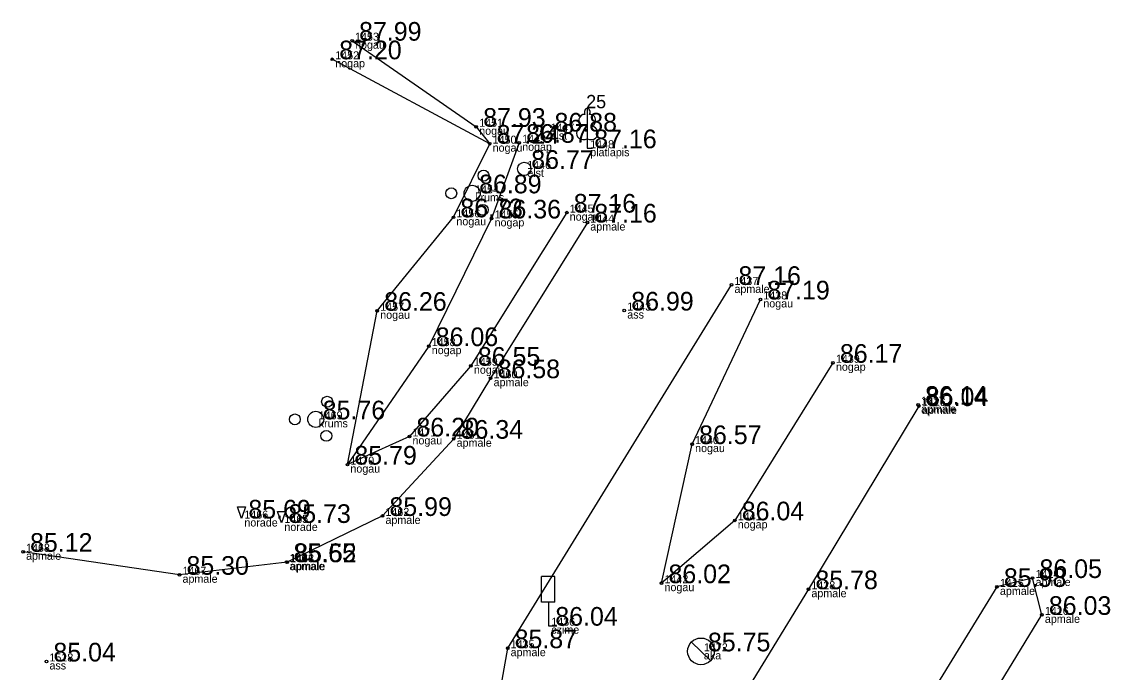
# Model space of a CAD drawing. Extents: x 614911 to 615803, y 262110 to 264311.
# Drawn here: x 615482.52 to 615523.34, y 263520.72 to 263545.13 of the extents above; entities that cross this region are included whole.
import ezdxf

# ---------------------------------------------------------------- set-up
doc = ezdxf.new("R2010")
doc.units = 0
for name, color, linetype in [('Level 1', 7, 'Continuous'), ('Level 12', 7, 'Continuous'), ('Level 16', 7, 'Continuous'), ('Level 18', 7, 'Continuous'), ('Level 31', 7, 'Continuous'), ('Level 37', 7, 'Continuous'), ('Level 53', 7, 'Continuous'), ('Level 54', 7, 'Continuous'), ('Level 57', 7, 'Continuous'), ('Level 58', 7, 'Continuous')]:
    doc.layers.add(name, color=color, linetype=linetype)

msp = doc.modelspace()

# ---------------------------------------------------------------- linework, layer by layer
at = {"layer": 'Level 1'}
for p, q in [((615503.728, 263540.727), (615503.728, 263540.38)), ((615503.728, 263540.38), (615503.928, 263540.38))]:
    msp.add_line(p, q, dxfattribs=at)
for points in [[(615503.728, 263541.88), (615503.728, 263540.727)], [(615503.818, 263541.648), (615503.817, 263541.649)]]:
    msp.add_lwpolyline(points, dxfattribs=at)
for centre, radius in [((615499.839, 263539.348), 0.207), ((615498.628, 263538.688), 0.204), ((615499.412, 263538.688), 0.301), ((615499.807, 263538.068), 0.205), ((615493.974, 263530.866), 0.207), ((615492.763, 263530.206), 0.204), ((615493.547, 263530.206), 0.301), ((615493.942, 263529.586), 0.205)]:
    msp.add_circle(centre, radius, dxfattribs=at)
for centre, major_axis, ratio, start_param, end_param in [((615503.6, 263541.435), (-0.039, -0.212), 0.861323, 3.141593, 6.283185), ((615503.728, 263541.73), (0, -0.15), 0.707107, 3.14537, 5.287485), ((615503.728, 263541.73), (0, -0.15), 0.707107, 0.995701, 3.137816), ((615503.856, 263541.435), (0.039, -0.212), 0.861323, 0, 3.141593), ((615503.638, 263540.973), (0.307, 0.095), 0.814445, 1.570796, 4.752015), ((615503.818, 263540.973), (-0.307, 0.095), 0.814445, 1.531171, 4.712389)]:
    msp.add_ellipse(centre, major_axis=major_axis, ratio=ratio, start_param=start_param, end_param=end_param, dxfattribs=at)
at = {"layer": 'Level 12'}
msp.add_line((615507.633, 263521.848), (615508.351, 263521.152), dxfattribs=at)
msp.add_circle((615507.992, 263521.5), 0.5, dxfattribs=at)
at = {"layer": 'Level 16'}
for p, q in [((615502.514, 263524.31), (615502.014, 263524.31)), ((615502.014, 263523.341), (615502.014, 263524.31)), ((615502.514, 263523.341), (615502.514, 263524.31)), ((615502.514, 263523.341), (615502.014, 263523.341)), ((615502.268, 263523.341), (615502.268, 263522.463)), ((615502.268, 263522.463), (615502.583, 263522.463))]:
    msp.add_line(p, q, dxfattribs=at)
at = {"layer": 'Level 18'}
for centre in [(615502.239, 263541.005), (615501.366, 263539.605)]:
    msp.add_circle(centre, 0.25, dxfattribs=at)
at = {"layer": 'Level 31'}
msp.add_line((615500.069, 263540.551), (615494.166, 263543.718), dxfattribs=at)
for points in [[(615494.91, 263544.416), (615499.565, 263541.185), (615500.069, 263540.551)], [(615501.176, 263540.585), (615500.141, 263537.745), (615497.785, 263532.954), (615494.734, 263528.507)], [(615494.734, 263528.507), (615495.853, 263534.28), (615498.709, 263537.787), (615500.069, 263540.551)], [(615502.959, 263537.964), (615499.365, 263532.218), (615497.062, 263529.565), (615494.734, 263528.507)], [(615506.513, 263524.058), (615507.66, 263529.277), (615510.219, 263534.706)], [(615512.941, 263532.329), (615509.26, 263526.416), (615506.513, 263524.058)]]:
    msp.add_lwpolyline(points, dxfattribs=at)
at = {"layer": 'Level 37'}
for points in [[(615503.731, 263537.592), (615500.105, 263531.75), (615498.718, 263529.479), (615496.049, 263526.581), (615492.478, 263524.844), (615488.438, 263524.374), (615482.572, 263525.236)], [(615516.164, 263530.705), (615512.022, 263523.832), (615509.525, 263519.743), (615507.452, 263517.568), (615504.583, 263516.506), (615501.696, 263517.527), (615500.36, 263519.43), (615500.743, 263521.618), (615509.136, 263535.25)]]:
    msp.add_lwpolyline(points, dxfattribs=at)
msp.add_lwpolyline([(615520.426, 263524.252), (615519.091, 263523.917), (615516.626, 263519.905), (615514.443, 263516.347), (615514.212, 263514.825), (615515.158, 263513.59), (615516.606, 263513.361), (615518.67, 263513.913), (615519.271, 263514.382), (615519.393, 263515.104), (615518.45, 263519.058), (615520.777, 263522.869)], close=True, dxfattribs=at)
at = {"layer": 'Level 57'}
for centre in [(615494.91, 263544.416), (615494.166, 263543.718), (615499.565, 263541.185), (615500.069, 263540.551), (615501.176, 263540.585), (615502.959, 263537.964), (615498.709, 263537.787), (615500.141, 263537.745), (615503.731, 263537.592), (615509.136, 263535.25), (615510.219, 263534.706), (615495.853, 263534.28), (615505.117, 263534.289), (615497.785, 263532.954), (615499.365, 263532.218), (615512.941, 263532.329), (615500.105, 263531.75), (615516.134, 263530.752), (615516.164, 263530.705), (615497.062, 263529.565), (615498.718, 263529.479), (615507.66, 263529.277), (615494.734, 263528.507), (615496.049, 263526.581), (615509.26, 263526.416), (615482.572, 263525.236), (615492.451, 263524.852), (615492.478, 263524.844), (615488.438, 263524.374), (615506.513, 263524.058), (615520.426, 263524.252), (615512.022, 263523.832), (615519.091, 263523.917), (615520.777, 263522.869), (615500.743, 263521.618), (615483.449, 263521.12)]:
    msp.add_circle(centre, 0.05, dxfattribs=at)
at = {"layer": 'Level 58'}
for points in [[(615490.609, 263526.917), (615490.909, 263526.917), (615490.759, 263526.484)], [(615492.109, 263526.752), (615492.409, 263526.752), (615492.259, 263526.319)]]:
    msp.add_lwpolyline(points, close=True, dxfattribs=at)
for centre in [(615494.91, 263544.416), (615494.166, 263543.718), (615499.565, 263541.185), (615500.069, 263540.551), (615501.176, 263540.585), (615502.959, 263537.964), (615498.709, 263537.787), (615500.141, 263537.745), (615503.731, 263537.592), (615509.136, 263535.25), (615510.219, 263534.706), (615495.853, 263534.28), (615505.117, 263534.289), (615497.785, 263532.954), (615499.365, 263532.218), (615512.941, 263532.329), (615500.105, 263531.75), (615516.134, 263530.752), (615516.164, 263530.705), (615497.062, 263529.565), (615498.718, 263529.479), (615507.66, 263529.277), (615494.734, 263528.507), (615496.049, 263526.581), (615509.26, 263526.416), (615482.572, 263525.236), (615492.451, 263524.852), (615492.478, 263524.844), (615488.438, 263524.374), (615506.513, 263524.058), (615520.426, 263524.252), (615512.022, 263523.832), (615519.091, 263523.917), (615520.777, 263522.869), (615500.743, 263521.618), (615483.449, 263521.12)]:
    msp.add_circle(centre, 0.05, dxfattribs=at)

# ---------------------------------------------------------------- texts
at = {"layer": 'Level 1'}
msp.add_text(' 25', height=0.5, dxfattribs=at).set_placement((615503.503, 263541.88))
at = {"layer": 'Level 53'}
for s, p in [(' nogau', (615494.91, 263544.116)), (' nogap', (615494.166, 263543.418)), (' nogau', (615499.565, 263540.885)), (' elst', (615502.239, 263540.705)), (' nogau', (615500.069, 263540.251)), (' nogap', (615501.176, 263540.285)), (' platlapis', (615503.728, 263540.08)), (' elst', (615501.366, 263539.305)), (' krums', (615499.412, 263538.388)), (' nogau', (615502.959, 263537.664)), (' nogau', (615498.709, 263537.487)), (' nogap', (615500.141, 263537.445)), (' apmale', (615503.731, 263537.292)), (' apmale', (615509.136, 263534.95)), (' nogau', (615510.219, 263534.406)), (' nogau', (615495.853, 263533.98)), (' ass', (615505.117, 263533.989)), (' nogap', (615497.785, 263532.654)), (' nogau', (615499.365, 263531.918)), (' nogap', (615512.941, 263532.029)), (' apmale', (615500.105, 263531.45)), (' apmale', (615516.134, 263530.452)), (' apmale', (615516.164, 263530.405)), (' krums', (615493.547, 263529.906)), (' nogau', (615497.062, 263529.265)), (' apmale', (615498.718, 263529.179)), (' nogau', (615507.66, 263528.977)), (' nogau', (615494.734, 263528.207)), (' norade', (615490.759, 263526.184)), (' apmale', (615496.049, 263526.281)), (' norade', (615492.259, 263526.019)), (' nogap', (615509.26, 263526.116)), (' apmale', (615482.572, 263524.936)), (' apmale', (615492.451, 263524.552)), (' apmale', (615492.478, 263524.544)), (' apmale', (615488.438, 263524.074)), (' nogau', (615506.513, 263523.758)), (' apmale', (615520.426, 263523.952)), (' apmale', (615512.022, 263523.532)), (' apmale', (615519.091, 263523.617)), (' apmale', (615520.777, 263522.569)), (' czime', (615502.268, 263522.163)), (' apmale', (615500.743, 263521.318)), (' aka', (615507.992, 263521.2)), (' ass', (615483.449, 263520.82))]:
    msp.add_text(s, height=0.3, dxfattribs=at).set_placement(p)
at = {"layer": 'Level 54'}
for s, p in [(' 1453', (615494.91, 263544.416)), (' 1452', (615494.166, 263543.718)), (' 1451', (615499.565, 263541.185)), (' 1447', (615502.239, 263541.005)), (' 1450', (615500.069, 263540.551)), (' 1449', (615501.176, 263540.585)), (' 1448', (615503.728, 263540.38)), (' 1446', (615501.366, 263539.605)), (' 1454', (615499.412, 263538.688)), (' 1456', (615498.709, 263537.787)), (' 1455', (615500.141, 263537.745)), (' 1445', (615502.959, 263537.964)), (' 1444', (615503.731, 263537.592)), (' 1437', (615509.136, 263535.25)), (' 1438', (615510.219, 263534.706)), (' 1443', (615505.117, 263534.289)), (' 1457', (615495.853, 263534.28)), (' 1458', (615497.785, 263532.954)), (' 1439', (615512.941, 263532.329)), (' 1459', (615499.365, 263532.218)), (' 1460', (615500.105, 263531.75)), (' 1427', (615516.134, 263530.752)), (' 1426', (615516.164, 263530.705)), (' 1469', (615493.547, 263530.206)), (' 1471', (615497.062, 263529.565)), (' 1461', (615498.718, 263529.479)), (' 1440', (615507.66, 263529.277)), (' 1470', (615494.734, 263528.507)), (' 1462', (615496.049, 263526.581)), (' 1466', (615490.759, 263526.484)), (' 1465', (615492.259, 263526.319)), (' 1441', (615509.26, 263526.416)), (' 1468', (615482.572, 263525.236)), (' 1464', (615492.451, 263524.852)), (' 1463', (615492.478, 263524.844)), (' 1467', (615488.438, 263524.374)), (' 1414', (615520.426, 263524.252)), (' 1442', (615506.513, 263524.058)), (' 1428', (615512.022, 263523.832)), (' 1415', (615519.091, 263523.917)), (' 1416', (615520.777, 263522.869)), (' 1436', (615502.268, 263522.463)), (' 1435', (615500.743, 263521.618)), (' 1472', (615507.992, 263521.5)), (' 1518', (615483.449, 263521.12))]:
    msp.add_text(s, height=0.3, dxfattribs=at).set_placement(p)
at = {"layer": 'Level 58'}
for s, p in [(' 87.99', (615494.91, 263544.416)), (' 87.20', (615494.166, 263543.718)), (' 87.93', (615499.565, 263541.185)), (' 86.88', (615502.239, 263541.005)), (' 87.24', (615500.069, 263540.551)), (' 86.87', (615501.176, 263540.585)), (' 87.16', (615503.728, 263540.38)), (' 86.77', (615501.366, 263539.605)), (' 86.89', (615499.412, 263538.688)), (' 87.16', (615502.959, 263537.964)), (' 86.73', (615498.709, 263537.787)), (' 86.36', (615500.141, 263537.745)), (' 87.16', (615503.731, 263537.592)), (' 87.16', (615509.136, 263535.25)), (' 87.19', (615510.219, 263534.706)), (' 86.26', (615495.853, 263534.28)), (' 86.99', (615505.117, 263534.289)), (' 86.06', (615497.785, 263532.954)), (' 86.17', (615512.941, 263532.329)), (' 86.55', (615499.365, 263532.218)), (' 86.58', (615500.105, 263531.75)), (' 86.14', (615516.134, 263530.752)), (' 86.04', (615516.164, 263530.705)), (' 85.76', (615493.547, 263530.206)), (' 86.20', (615497.062, 263529.565)), (' 86.34', (615498.718, 263529.479)), (' 86.57', (615507.66, 263529.277)), (' 85.79', (615494.734, 263528.507)), (' 85.99', (615496.049, 263526.581)), (' 85.69', (615490.759, 263526.484)), (' 85.73', (615492.259, 263526.319)), (' 86.04', (615509.26, 263526.416)), (' 85.12', (615482.572, 263525.236)), (' 85.65', (615492.451, 263524.852)), (' 85.52', (615492.478, 263524.844)), (' 85.30', (615488.438, 263524.374)), (' 86.05', (615520.426, 263524.252)), (' 86.02', (615506.513, 263524.058)), (' 85.78', (615512.022, 263523.832)), (' 85.98', (615519.091, 263523.917)), (' 86.03', (615520.777, 263522.869)), (' 86.04', (615502.268, 263522.463)), (' 85.87', (615500.743, 263521.618)), (' 85.75', (615507.992, 263521.5)), (' 85.04', (615483.449, 263521.12))]:
    msp.add_text(s, height=0.7, dxfattribs=at).set_placement(p)

doc.saveas('drawing.dxf')
